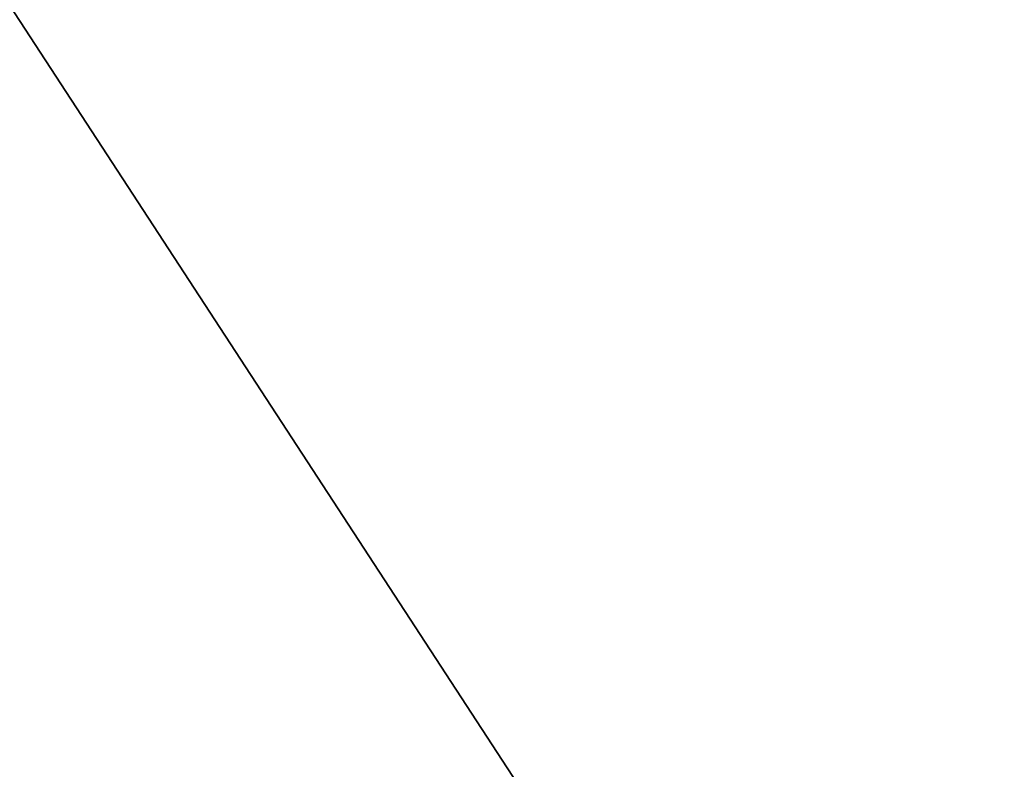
# Model space of a CAD drawing. Extents: x 0 to 80, y 0 to 80.
# Tile 402 of 656: x 9.163056 to 9.163694, y 35.42131 to 35.421796. Entities that reach past the tile are written whole.
import ezdxf

# ---------------------------------------------------------------- set-up
doc = ezdxf.new("R2010")
doc.units = 0
doc.header["$LTSCALE"] = 25.4
doc.layers.get('0').update_dxf_attribs({"color": 13, "linetype": 'CONTINUOUS'})

# ---------------------------------------------------------------- blocks, each defined once
blk = doc.blocks.new('ORBIT-I-KINKIET-20-7806-78')
at = {"color": 7}
blk.add_line((25.55935287, 35.76836014, 303.60473633), (25.63910866, 35.64608002, 302.80932617), dxfattribs=at)
blk.add_line((25.55935287, 35.76836014, 303.60473633), (25.63910866, 35.64608002, 302.80932617), dxfattribs=at)
mesh = blk.add_polyface(dxfattribs=at)
corners = [(25.93508911, 35.76836014, 344.92849731), (25.20296288, 35.64608002, 344.54324341), (25.93508911, 35.64608002, 344.92849731)]
mesh.append_faces([[corners[k] for k in face] for face in [(0, 1, 2)]], dxfattribs={"color": 7})
mesh = blk.add_polyface(dxfattribs=at)
corners = [(25.93508911, 35.76836014, 344.92849731), (25.20296288, 35.76836014, 344.54324341), (25.20296288, 35.64608002, 344.54324341)]
mesh.append_faces([[corners[k] for k in face] for face in [(0, 1, 2)]], dxfattribs={"color": 7})
mesh = blk.add_polyface(dxfattribs=at)
corners = [(25.55935287, 35.76836014, 303.60473633), (25.63910866, 35.64608002, 302.80932617), (25.55935287, 35.64608002, 303.60473633)]
mesh.append_faces([[corners[k] for k in face] for face in [(0, 1, 2)]], dxfattribs={"color": 7})
mesh = blk.add_polyface(dxfattribs=at)
corners = [(25.63910866, 35.76836014, 302.80932617), (25.63910866, 35.64608002, 302.80932617), (25.55935287, 35.76836014, 303.60473633)]
mesh.append_faces([[corners[k] for k in face] for face in [(0, 1, 2)]], dxfattribs={"color": 7})

msp = doc.modelspace()

# ---------------------------------------------------------------- block references
at = {"color": 0}
msp.add_blockref('ORBIT-I-KINKIET-20-7806-78', (-16.39661407, -0.34607825, -57.5), dxfattribs=at)

doc.saveas('drawing.dxf')
